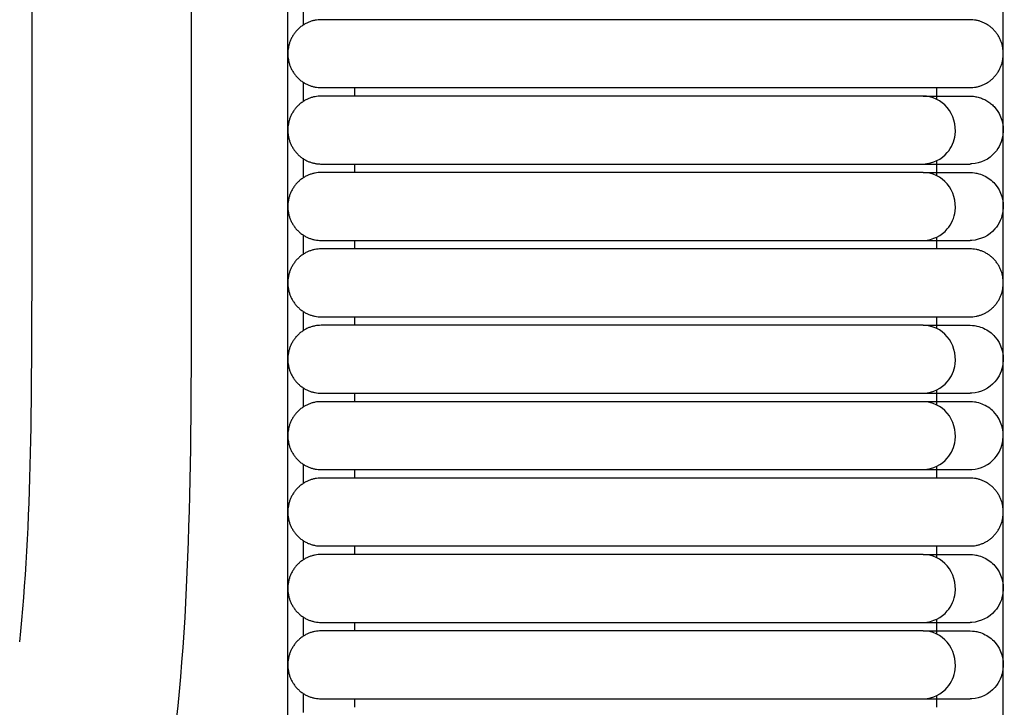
# Model space of a CAD drawing. Header units: millimetres. Extents: x -31695 to -19845, y -5614 to 7253.
# Tile 371 of 432: x -25030 to -24971, y 5260 to 5301. Entities that reach past the tile are written whole.
import ezdxf

# ---------------------------------------------------------------- set-up
doc = ezdxf.new("R2010")
doc.units = ezdxf.units.MM
doc.layers.add('2d', color=7, linetype='Continuous', true_color=0x000000)

msp = doc.modelspace()

# ---------------------------------------------------------------- linework, layer by layer
at = {"layer": '2d', "linetype": 'Continuous', "lineweight": -3}
for points, degree in [([(-24970.929, 4677.247), (-24970.929, 5052.785), (-24970.929, 5428.322)], 2), ([(-25013.743, 4697.546), (-25013.743, 5052.785), (-25013.743, 5408.023)], 2), ([(-25019.509, 5286.65), (-25019.509, 5306.526), (-25019.509, 5326.826), (-25019.509, 5347.125)], 3), ([(-25012.817, 5302.274), (-25012.817, 5301.895), (-25012.817, 5301.516), (-25012.817, 5301.137)], 3), ([(-24987.319, 5301.452), (-24996.05, 5301.452), (-25004.782, 5301.452)], 2), ([(-25012.817, 5297.706), (-25012.817, 5297.328), (-25012.817, 5296.949), (-25012.817, 5296.569)], 3), ([(-25009.76, 5297.392), (-25009.76, 5297.138), (-25009.76, 5296.884)], 2), ([(-25004.782, 5297.392), (-24996.05, 5297.392), (-24987.319, 5297.392)], 2), ([(-24987.319, 5296.884), (-24996.05, 5296.884), (-25004.782, 5296.884)], 2), ([(-24974.912, 5296.692), (-24974.912, 5297.042), (-24974.912, 5297.392)], 2), ([(-24972.92, 5296.884), (-24972.874, 5296.882), (-24972.827, 5296.881), (-24972.781, 5296.879)], 3), ([(-24972.781, 5296.879), (-24972.734, 5296.874), (-24972.688, 5296.869), (-24972.642, 5296.863)], 3), ([(-24972.642, 5296.863), (-24972.596, 5296.855), (-24972.55, 5296.846), (-24972.504, 5296.838)], 3), ([(-24972.504, 5296.838), (-24972.459, 5296.826), (-24972.414, 5296.814), (-24972.369, 5296.802)], 3), ([(-24972.369, 5296.802), (-24972.324, 5296.788), (-24972.28, 5296.773), (-24972.236, 5296.758)], 3), ([(-24972.236, 5296.758), (-24972.193, 5296.74), (-24972.149, 5296.722), (-24972.106, 5296.704)], 3), ([(-24972.106, 5296.704), (-24972.064, 5296.683), (-24972.022, 5296.662), (-24971.981, 5296.641)], 3), ([(-24971.981, 5296.641), (-24971.94, 5296.617), (-24971.9, 5296.593), (-24971.86, 5296.57)], 3), ([(-24971.86, 5296.57), (-24971.821, 5296.543), (-24971.782, 5296.516), (-24971.744, 5296.49)], 3), ([(-24971.744, 5296.49), (-24971.707, 5296.461), (-24971.67, 5296.431), (-24971.633, 5296.402)], 3), ([(-24971.633, 5296.402), (-24971.599, 5296.37), (-24971.564, 5296.338), (-24971.53, 5296.307)], 3), ([(-24971.53, 5296.307), (-24971.497, 5296.272), (-24971.465, 5296.238), (-24971.433, 5296.204)], 3), ([(-25012.817, 5293.139), (-25012.817, 5292.761), (-25012.817, 5292.382), (-25012.817, 5292.002)], 3), ([(-25009.76, 5292.824), (-25009.76, 5292.571), (-25009.76, 5292.317)], 2), ([(-25004.782, 5292.824), (-24996.05, 5292.824), (-24987.319, 5292.824)], 2), ([(-24987.319, 5292.824), (-24986.453, 5292.824), (-24985.583, 5292.824), (-24984.73, 5292.825)], 3), ([(-24974.912, 5292.124), (-24974.912, 5292.57), (-24974.912, 5293.016)], 2), ([(-24973.212, 5292.825), (-24973.025, 5292.825), (-24972.927, 5292.825), (-24972.921, 5292.825)], 3), ([(-24972.812, 5292.827), (-24972.846, 5292.826), (-24972.879, 5292.825), (-24972.914, 5292.825)], 3), ([(-24987.319, 5292.317), (-24996.05, 5292.317), (-25004.782, 5292.317)], 2), ([(-25012.817, 5288.572), (-25012.817, 5288.193), (-25012.817, 5287.814), (-25012.817, 5287.435)], 3), ([(-25009.76, 5288.257), (-25009.76, 5288.003), (-25009.76, 5287.749)], 2), ([(-25004.782, 5288.257), (-24996.05, 5288.257), (-24987.319, 5288.257)], 2), ([(-24987.319, 5288.257), (-24986.453, 5288.257), (-24985.583, 5288.257), (-24984.73, 5288.257)], 3), ([(-24974.912, 5287.75), (-24974.912, 5288.099), (-24974.912, 5288.449)], 2), ([(-24973.212, 5288.257), (-24973.025, 5288.257), (-24972.927, 5288.257), (-24972.921, 5288.257)], 3), ([(-24972.812, 5288.26), (-24972.846, 5288.259), (-24972.879, 5288.258), (-24972.914, 5288.257)], 3), ([(-24987.319, 5287.749), (-24996.05, 5287.749), (-25004.782, 5287.749)], 2), ([(-25019.509, 5286.227), (-25019.509, 5286.227), (-25019.509, 5286.227), (-25019.509, 5286.65)], 3), ([(-25012.817, 5284.004), (-25012.817, 5283.626), (-25012.817, 5283.247), (-25012.817, 5282.867)], 3), ([(-25009.76, 5283.69), (-25009.76, 5283.436), (-25009.76, 5283.182)], 2), ([(-25004.782, 5283.69), (-24996.05, 5283.69), (-24987.319, 5283.69)], 2), ([(-24974.912, 5282.99), (-24974.912, 5283.34), (-24974.912, 5283.69)], 2), ([(-24987.319, 5283.182), (-24996.05, 5283.182), (-25004.782, 5283.182)], 2), ([(-25012.817, 5279.437), (-25012.817, 5279.058), (-25012.817, 5278.679), (-25012.817, 5278.3)], 3), ([(-24974.912, 5278.422), (-24974.912, 5278.868), (-24974.912, 5279.314)], 2), ([(-25009.76, 5279.122), (-25009.76, 5278.869), (-25009.76, 5278.615)], 2), ([(-25004.782, 5279.122), (-24996.05, 5279.122), (-24987.319, 5279.122)], 2), ([(-24987.319, 5278.615), (-24996.05, 5278.615), (-25004.782, 5278.615)], 2), ([(-24987.319, 5279.122), (-24986.453, 5279.122), (-24985.583, 5279.122), (-24984.73, 5279.122)], 3), ([(-24973.212, 5279.122), (-24973.025, 5279.122), (-24972.927, 5279.122), (-24972.921, 5279.123)], 3), ([(-24972.812, 5279.125), (-24972.846, 5279.124), (-24972.879, 5279.123), (-24972.914, 5279.122)], 3), ([(-25012.817, 5274.87), (-25012.817, 5274.491), (-25012.817, 5274.112), (-25012.817, 5273.733)], 3), ([(-25009.76, 5274.555), (-25009.76, 5274.301), (-25009.76, 5274.047)], 2), ([(-25004.782, 5274.555), (-24996.05, 5274.555), (-24987.319, 5274.555)], 2), ([(-24974.912, 5274.047), (-24974.912, 5274.397), (-24974.912, 5274.747)], 2), ([(-24973.212, 5274.555), (-24973.025, 5274.555), (-24972.927, 5274.555), (-24972.921, 5274.555)], 3), ([(-24972.914, 5274.555), (-24972.879, 5274.556), (-24972.846, 5274.557), (-24972.812, 5274.558)], 3), ([(-24987.319, 5274.047), (-24996.05, 5274.047), (-25004.782, 5274.047)], 2), ([(-25012.817, 5270.302), (-25012.817, 5269.924), (-25012.817, 5269.545), (-25012.817, 5269.165)], 3), ([(-25009.76, 5269.988), (-25009.76, 5269.734), (-25009.76, 5269.48)], 2), ([(-25004.782, 5269.988), (-24996.05, 5269.988), (-24987.319, 5269.988)], 2), ([(-24974.912, 5269.288), (-24974.912, 5269.638), (-24974.912, 5269.988)], 2), ([(-24987.319, 5269.48), (-24996.05, 5269.48), (-25004.782, 5269.48)], 2), ([(-25012.817, 5265.735), (-25012.817, 5265.356), (-25012.817, 5264.977), (-25012.817, 5264.598)], 3), ([(-25009.76, 5265.42), (-25009.76, 5265.166), (-25009.76, 5264.913)], 2), ([(-25004.782, 5265.42), (-24996.05, 5265.42), (-24987.319, 5265.42)], 2), ([(-24974.912, 5264.72), (-24974.912, 5265.166), (-24974.912, 5265.612)], 2), ([(-24973.212, 5265.42), (-24973.025, 5265.42), (-24972.927, 5265.42), (-24972.921, 5265.421)], 3), ([(-24972.812, 5265.423), (-24972.846, 5265.422), (-24972.879, 5265.421), (-24972.914, 5265.42)], 3), ([(-24987.319, 5264.913), (-24996.05, 5264.913), (-25004.782, 5264.913)], 2), ([(-25012.817, 5261.168), (-25012.817, 5260.789), (-25012.817, 5260.41), (-25012.817, 5260.031)], 3), ([(-24974.912, 5260.345), (-24974.912, 5260.695), (-24974.912, 5261.045)], 2), ([(-25009.76, 5260.853), (-25009.76, 5260.599), (-25009.76, 5260.345)], 2), ([(-25004.782, 5260.853), (-24996.05, 5260.853), (-24987.319, 5260.853)], 2), ([(-24987.319, 5260.853), (-24986.453, 5260.853), (-24985.583, 5260.853), (-24984.73, 5260.853)], 3), ([(-24973.212, 5260.853), (-24973.025, 5260.853), (-24972.927, 5260.853), (-24972.921, 5260.853)], 3), ([(-24972.812, 5260.856), (-24972.846, 5260.855), (-24972.879, 5260.854), (-24972.914, 5260.853)], 3)]:
    msp.add_open_spline(points, degree=degree, dxfattribs=at)
for points, knots in [([(-25029.789, 5264.258), (-25029.05, 5271.126), (-25029.05, 5296.638), (-25029.05, 5329.072), (-25029.05, 5351.618), (-25029.05, 5353.862)], [0.512868, 0.512868, 0.512868, 0.512868, 1, 2, 2.11067, 2.11067, 2.11067, 2.11067]), ([(-24975.727, 5296.884), (-24975.874, 5296.884), (-24976.066, 5296.884), (-24976.298, 5296.884), (-24976.901, 5296.884), (-24977.764, 5296.884), (-24978.755, 5296.884), (-24979.807, 5296.884), (-24981.114, 5296.884), (-24982.608, 5296.884), (-24984.099, 5296.884), (-24985.716, 5296.884), (-24987.319, 5296.884)], [-2.869717, -2.869717, -2.869717, -2.869717, -2.715304, -2.715304, -2.715304, -2.331456, -2.331456, -2.331456, -1.928224, -1.928224, -1.928224, -1.513194, -1.513194, -1.513194, -1.513194]), ([(-24975.72, 5292.825), (-24975.113, 5292.856), (-24974.62, 5293.107), (-24974.282, 5293.507), (-24974.03, 5293.805), (-24973.865, 5294.182), (-24973.813, 5294.576), (-24973.737, 5295.156), (-24973.914, 5295.767), (-24974.284, 5296.204), (-24974.645, 5296.63), (-24975.184, 5296.884), (-24975.727, 5296.884)], [0.0007461, 0.0007461, 0.0007461, 0.0007461, 0.1655384, 0.1655384, 0.1655384, 0.2867683, 0.2867683, 0.2867683, 0.4677921, 0.4677921, 0.4677921, 0.6442032, 0.6442032, 0.6442032, 0.6442032]), ([(-24975.727, 5296.884), (-24975.045, 5296.884), (-24974.486, 5296.884), (-24974.054, 5296.884), (-24973.685, 5296.884), (-24973.408, 5296.884), (-24973.22, 5296.884), (-24973.032, 5296.884), (-24972.934, 5296.884), (-24972.92, 5296.884)], [0.644203, 0.644203, 0.644203, 0.644203, 1.472068, 1.472068, 1.472068, 2.17076, 2.17076, 2.17076, 2.85931, 2.85931, 2.85931, 2.85931]), ([(-24971.433, 5296.204), (-24971.051, 5295.767), (-24970.869, 5295.156), (-24970.948, 5294.576), (-24971.001, 5294.182), (-24971.172, 5293.805), (-24971.431, 5293.507), (-24971.779, 5293.107), (-24972.288, 5292.856), (-24972.812, 5292.827)], [15.3267593, 15.3267593, 15.3267593, 15.3267593, 15.5118695, 15.5118695, 15.5118695, 15.6358359, 15.6358359, 15.6358359, 15.8043482, 15.8043482, 15.8043482, 15.8043482]), ([(-24987.319, 5292.825), (-24985.715, 5292.825), (-24984.097, 5292.825), (-24982.605, 5292.825), (-24981.11, 5292.825), (-24979.802, 5292.825), (-24978.75, 5292.825), (-24977.758, 5292.825), (-24976.894, 5292.825), (-24976.291, 5292.825), (-24976.059, 5292.825), (-24975.867, 5292.825), (-24975.72, 5292.825)], [0, 0, 0, 0, 0.489921, 0.489921, 0.489921, 0.9659, 0.9659, 0.9659, 1.418993, 1.418993, 1.418993, 1.601269, 1.601269, 1.601269, 1.601269]), ([(-24975.72, 5292.825), (-24975.037, 5292.825), (-24974.479, 5292.825), (-24974.046, 5292.825), (-24973.678, 5292.825), (-24973.4, 5292.825), (-24973.212, 5292.825)], [1.601269, 1.601269, 1.601269, 1.601269, 2.483847, 2.483847, 2.483847, 3.228714, 3.228714, 3.228714, 3.228714]), ([(-24975.727, 5292.317), (-24975.874, 5292.317), (-24976.066, 5292.317), (-24976.298, 5292.317), (-24976.901, 5292.317), (-24977.764, 5292.317), (-24978.755, 5292.317), (-24979.807, 5292.317), (-24981.114, 5292.317), (-24982.608, 5292.317), (-24984.099, 5292.317), (-24985.716, 5292.317), (-24987.319, 5292.317)], [-2.869717, -2.869717, -2.869717, -2.869717, -2.715304, -2.715304, -2.715304, -2.331456, -2.331456, -2.331456, -1.928224, -1.928224, -1.928224, -1.513194, -1.513194, -1.513194, -1.513194]), ([(-24975.713, 5288.257), (-24975.113, 5288.289), (-24974.62, 5288.54), (-24974.282, 5288.94), (-24974.03, 5289.238), (-24973.865, 5289.615), (-24973.813, 5290.009), (-24973.737, 5290.588), (-24973.914, 5291.199), (-24974.284, 5291.636), (-24974.645, 5292.063), (-24975.184, 5292.317), (-24975.727, 5292.317)], [0.0014909, 0.0014909, 0.0014909, 0.0014909, 0.1660925, 0.1660925, 0.1660925, 0.287182, 0.287182, 0.287182, 0.4679963, 0.4679963, 0.4679963, 0.6442032, 0.6442032, 0.6442032, 0.6442032]), ([(-24975.727, 5292.317), (-24975.045, 5292.317), (-24974.486, 5292.317), (-24974.054, 5292.317), (-24973.685, 5292.317), (-24973.408, 5292.317), (-24973.22, 5292.317), (-24973.032, 5292.317), (-24972.934, 5292.317), (-24972.92, 5292.317)], [0.644203, 0.644203, 0.644203, 0.644203, 1.472068, 1.472068, 1.472068, 2.17076, 2.17076, 2.17076, 2.85931, 2.85931, 2.85931, 2.85931]), ([(-24972.92, 5292.317), (-24972.688, 5292.305), (-24972.595, 5292.291), (-24972.367, 5292.24), (-24972.234, 5292.195), (-24971.851, 5292.02), (-24971.619, 5291.85), (-24971.433, 5291.636), (-24971.051, 5291.199), (-24970.869, 5290.588), (-24970.948, 5290.009), (-24971.001, 5289.615), (-24971.172, 5289.238), (-24971.431, 5288.94), (-24971.779, 5288.54), (-24972.288, 5288.289), (-24972.812, 5288.26)], [2.8593097, 2.8593097, 2.8593097, 2.8593097, 2.8970845, 2.8970845, 2.9538002, 2.9538002, 3.0672769, 3.0672769, 3.0672769, 3.3047262, 3.3047262, 3.3047262, 3.4637437, 3.4637437, 3.4637437, 3.6799021, 3.6799021, 3.6799021, 3.6799021]), ([(-24987.319, 5288.257), (-24985.715, 5288.257), (-24984.097, 5288.257), (-24982.605, 5288.257), (-24981.11, 5288.257), (-24979.802, 5288.257), (-24978.75, 5288.257), (-24977.758, 5288.257), (-24976.894, 5288.257), (-24976.291, 5288.257), (-24976.059, 5288.257), (-24975.867, 5288.257), (-24975.72, 5288.257)], [0, 0, 0, 0, 0.489921, 0.489921, 0.489921, 0.9659, 0.9659, 0.9659, 1.418993, 1.418993, 1.418993, 1.601269, 1.601269, 1.601269, 1.601269]), ([(-24975.72, 5288.257), (-24975.037, 5288.257), (-24974.479, 5288.257), (-24974.046, 5288.257), (-24973.678, 5288.257), (-24973.4, 5288.257), (-24973.212, 5288.257)], [1.601269, 1.601269, 1.601269, 1.601269, 2.483847, 2.483847, 2.483847, 3.228714, 3.228714, 3.228714, 3.228714]), ([(-25029.05, 5235.479), (-25026.665, 5238.016), (-25024.876, 5241.188), (-25023.534, 5244.835), (-25022.192, 5248.483), (-25021.298, 5252.606), (-25020.701, 5257.047), (-25019.509, 5265.928), (-25019.509, 5276.077), (-25019.509, 5286.227)], [73.331397, 73.331397, 73.331397, 73.331397, 74.421953, 74.421953, 74.421953, 75.663413, 75.663413, 75.663413, 78.546575, 78.546575, 78.546575, 78.546575]), ([(-24975.727, 5283.182), (-24975.874, 5283.182), (-24976.066, 5283.182), (-24976.298, 5283.182), (-24976.901, 5283.182), (-24977.764, 5283.182), (-24978.755, 5283.182), (-24979.807, 5283.182), (-24981.114, 5283.182), (-24982.608, 5283.182), (-24984.099, 5283.182), (-24985.716, 5283.182), (-24987.319, 5283.182)], [-2.869717, -2.869717, -2.869717, -2.869717, -2.715304, -2.715304, -2.715304, -2.331456, -2.331456, -2.331456, -1.928224, -1.928224, -1.928224, -1.513194, -1.513194, -1.513194, -1.513194]), ([(-24975.713, 5279.122), (-24975.113, 5279.154), (-24974.62, 5279.405), (-24974.282, 5279.805), (-24974.03, 5280.103), (-24973.865, 5280.48), (-24973.813, 5280.874), (-24973.737, 5281.454), (-24973.914, 5282.065), (-24974.284, 5282.502), (-24974.645, 5282.928), (-24975.184, 5283.182), (-24975.727, 5283.182)], [0.0014909, 0.0014909, 0.0014909, 0.0014909, 0.1660925, 0.1660925, 0.1660925, 0.287182, 0.287182, 0.287182, 0.4679963, 0.4679963, 0.4679963, 0.6442032, 0.6442032, 0.6442032, 0.6442032]), ([(-24975.727, 5283.182), (-24975.045, 5283.182), (-24974.486, 5283.182), (-24974.054, 5283.182), (-24973.685, 5283.182), (-24973.408, 5283.182), (-24973.22, 5283.182), (-24973.032, 5283.182), (-24972.934, 5283.182), (-24972.92, 5283.182)], [0.644203, 0.644203, 0.644203, 0.644203, 1.472068, 1.472068, 1.472068, 2.17076, 2.17076, 2.17076, 2.85931, 2.85931, 2.85931, 2.85931]), ([(-24972.92, 5283.182), (-24972.688, 5283.17), (-24972.595, 5283.156), (-24972.367, 5283.105), (-24972.234, 5283.06), (-24971.851, 5282.885), (-24971.619, 5282.715), (-24971.433, 5282.502), (-24971.051, 5282.065), (-24970.869, 5281.454), (-24970.948, 5280.874), (-24971.001, 5280.48), (-24971.172, 5280.103), (-24971.431, 5279.805), (-24971.779, 5279.405), (-24972.288, 5279.154), (-24972.812, 5279.125)], [2.8593097, 2.8593097, 2.8593097, 2.8593097, 2.8970845, 2.8970845, 2.9538002, 2.9538002, 3.0672769, 3.0672769, 3.0672769, 3.3047262, 3.3047262, 3.3047262, 3.4637437, 3.4637437, 3.4637437, 3.6799021, 3.6799021, 3.6799021, 3.6799021]), ([(-24987.319, 5279.122), (-24985.715, 5279.122), (-24984.097, 5279.122), (-24982.605, 5279.122), (-24981.11, 5279.122), (-24979.802, 5279.122), (-24978.75, 5279.122), (-24977.758, 5279.122), (-24976.894, 5279.122), (-24976.291, 5279.122), (-24976.059, 5279.122), (-24975.867, 5279.122), (-24975.72, 5279.122)], [0, 0, 0, 0, 0.489921, 0.489921, 0.489921, 0.9659, 0.9659, 0.9659, 1.418993, 1.418993, 1.418993, 1.601269, 1.601269, 1.601269, 1.601269]), ([(-24975.727, 5278.615), (-24975.874, 5278.615), (-24976.066, 5278.615), (-24976.298, 5278.615), (-24976.901, 5278.615), (-24977.764, 5278.615), (-24978.755, 5278.615), (-24979.807, 5278.615), (-24981.114, 5278.615), (-24982.608, 5278.615), (-24984.099, 5278.615), (-24985.716, 5278.615), (-24987.319, 5278.615)], [2.244726, 2.244726, 2.244726, 2.244726, 2.426888, 2.426888, 2.426888, 2.879715, 2.879715, 2.879715, 3.355409, 3.355409, 3.355409, 3.845023, 3.845023, 3.845023, 3.845023]), ([(-24972.92, 5278.615), (-24972.934, 5278.615), (-24973.032, 5278.615), (-24973.22, 5278.615), (-24973.408, 5278.615), (-24973.685, 5278.615), (-24974.054, 5278.615), (-24974.486, 5278.615), (-24975.045, 5278.615), (-24975.727, 5278.615)], [14.274257, 14.274257, 14.274257, 14.274257, 14.993691, 14.993691, 14.993691, 15.723721, 15.723721, 15.723721, 16.588719, 16.588719, 16.588719, 16.588719]), ([(-24975.72, 5274.555), (-24975.113, 5274.587), (-24974.62, 5274.838), (-24974.282, 5275.238), (-24974.03, 5275.536), (-24973.865, 5275.913), (-24973.813, 5276.307), (-24973.737, 5276.886), (-24973.914, 5277.497), (-24974.284, 5277.934), (-24974.645, 5278.361), (-24975.184, 5278.615), (-24975.727, 5278.615)], [1.6012688, 1.6012688, 1.6012688, 1.6012688, 1.7660611, 1.7660611, 1.7660611, 1.887291, 1.887291, 1.887291, 2.0683148, 2.0683148, 2.0683148, 2.2447259, 2.2447259, 2.2447259, 2.2447259]), ([(-24975.72, 5279.122), (-24975.037, 5279.122), (-24974.479, 5279.122), (-24974.046, 5279.122), (-24973.678, 5279.122), (-24973.4, 5279.122), (-24973.212, 5279.122)], [1.601269, 1.601269, 1.601269, 1.601269, 2.483847, 2.483847, 2.483847, 3.228714, 3.228714, 3.228714, 3.228714]), ([(-24972.812, 5274.558), (-24972.288, 5274.587), (-24971.779, 5274.838), (-24971.431, 5275.238), (-24971.172, 5275.536), (-24971.001, 5275.913), (-24970.948, 5276.307), (-24970.869, 5276.886), (-24971.051, 5277.497), (-24971.433, 5277.934), (-24971.619, 5278.148), (-24971.851, 5278.318), (-24972.234, 5278.493), (-24972.367, 5278.538), (-24972.595, 5278.589), (-24972.688, 5278.603), (-24972.92, 5278.615)], [13.4536552, 13.4536552, 13.4536552, 13.4536552, 13.6698162, 13.6698162, 13.6698162, 13.8288354, 13.8288354, 13.8288354, 14.0662875, 14.0662875, 14.0662875, 14.1797656, 14.1797656, 14.2364819, 14.2364819, 14.2742571, 14.2742571, 14.2742571, 14.2742571]), ([(-24987.319, 5274.555), (-24985.715, 5274.555), (-24984.097, 5274.555), (-24982.605, 5274.555), (-24981.11, 5274.555), (-24979.802, 5274.555), (-24978.75, 5274.555), (-24977.758, 5274.555), (-24976.894, 5274.555), (-24976.291, 5274.555), (-24976.059, 5274.555), (-24975.867, 5274.555), (-24975.72, 5274.555)], [0, 0, 0, 0, 0.489921, 0.489921, 0.489921, 0.9659, 0.9659, 0.9659, 1.418992, 1.418992, 1.418992, 1.601269, 1.601269, 1.601269, 1.601269]), ([(-24975.72, 5274.555), (-24975.037, 5274.555), (-24974.479, 5274.555), (-24974.046, 5274.555), (-24973.678, 5274.555), (-24973.4, 5274.555), (-24973.212, 5274.555)], [0, 0, 0, 0, 0.882578, 0.882578, 0.882578, 1.627446, 1.627446, 1.627446, 1.627446]), ([(-24975.727, 5269.48), (-24975.874, 5269.48), (-24976.066, 5269.48), (-24976.298, 5269.48), (-24976.901, 5269.48), (-24977.764, 5269.48), (-24978.755, 5269.48), (-24979.807, 5269.48), (-24981.114, 5269.48), (-24982.608, 5269.48), (-24984.099, 5269.48), (-24985.716, 5269.48), (-24987.319, 5269.48)], [0, 0, 0, 0, 0.182162, 0.182162, 0.182162, 0.634989, 0.634989, 0.634989, 1.110683, 1.110683, 1.110683, 1.600297, 1.600297, 1.600297, 1.600297]), ([(-24975.72, 5265.42), (-24975.113, 5265.452), (-24974.62, 5265.703), (-24974.282, 5266.103), (-24974.03, 5266.401), (-24973.865, 5266.778), (-24973.813, 5267.172), (-24973.737, 5267.752), (-24973.914, 5268.363), (-24974.284, 5268.8), (-24974.645, 5269.226), (-24975.184, 5269.48), (-24975.727, 5269.48)], [1.6012688, 1.6012688, 1.6012688, 1.6012688, 1.7660611, 1.7660611, 1.7660611, 1.887291, 1.887291, 1.887291, 2.0683148, 2.0683148, 2.0683148, 2.2447259, 2.2447259, 2.2447259, 2.2447259]), ([(-24975.727, 5269.48), (-24975.045, 5269.48), (-24974.486, 5269.48), (-24974.054, 5269.48), (-24973.685, 5269.48), (-24973.408, 5269.48), (-24973.22, 5269.48), (-24973.032, 5269.48), (-24972.934, 5269.48), (-24972.92, 5269.48)], [2.244726, 2.244726, 2.244726, 2.244726, 3.109724, 3.109724, 3.109724, 3.839754, 3.839754, 3.839754, 4.559188, 4.559188, 4.559188, 4.559188]), ([(-24972.92, 5269.48), (-24972.688, 5269.468), (-24972.595, 5269.454), (-24972.367, 5269.403), (-24972.234, 5269.358), (-24971.851, 5269.183), (-24971.619, 5269.013), (-24971.433, 5268.8), (-24971.051, 5268.363), (-24970.869, 5267.752), (-24970.948, 5267.172), (-24971.001, 5266.778), (-24971.172, 5266.401), (-24971.431, 5266.103), (-24971.779, 5265.703), (-24972.288, 5265.452), (-24972.812, 5265.423)], [4.559188, 4.559188, 4.559188, 4.559188, 4.5969632, 4.5969632, 4.6536796, 4.6536796, 4.7671576, 4.7671576, 4.7671576, 5.0046097, 5.0046097, 5.0046097, 5.163629, 5.163629, 5.163629, 5.3797899, 5.3797899, 5.3797899, 5.3797899]), ([(-24987.319, 5265.42), (-24985.715, 5265.42), (-24984.097, 5265.42), (-24982.605, 5265.42), (-24981.11, 5265.42), (-24979.802, 5265.42), (-24978.75, 5265.42), (-24977.758, 5265.42), (-24976.894, 5265.42), (-24976.291, 5265.42), (-24976.059, 5265.42), (-24975.867, 5265.42), (-24975.72, 5265.42)], [0, 0, 0, 0, 0.489921, 0.489921, 0.489921, 0.9659, 0.9659, 0.9659, 1.418992, 1.418992, 1.418992, 1.601269, 1.601269, 1.601269, 1.601269]), ([(-24975.72, 5265.42), (-24975.037, 5265.42), (-24974.479, 5265.42), (-24974.046, 5265.42), (-24973.678, 5265.42), (-24973.4, 5265.42), (-24973.212, 5265.42)], [0, 0, 0, 0, 0.882578, 0.882578, 0.882578, 1.627446, 1.627446, 1.627446, 1.627446]), ([(-24975.727, 5264.913), (-24975.874, 5264.913), (-24976.066, 5264.913), (-24976.298, 5264.913), (-24976.901, 5264.913), (-24977.764, 5264.913), (-24978.755, 5264.913), (-24979.807, 5264.913), (-24981.114, 5264.913), (-24982.608, 5264.913), (-24984.099, 5264.913), (-24985.716, 5264.913), (-24987.319, 5264.913)], [-2.869717, -2.869717, -2.869717, -2.869717, -2.715304, -2.715304, -2.715304, -2.331456, -2.331456, -2.331456, -1.928224, -1.928224, -1.928224, -1.513194, -1.513194, -1.513194, -1.513194]), ([(-24975.713, 5260.853), (-24975.113, 5260.885), (-24974.62, 5261.136), (-24974.282, 5261.536), (-24974.03, 5261.834), (-24973.865, 5262.211), (-24973.813, 5262.605), (-24973.737, 5263.184), (-24973.914, 5263.795), (-24974.284, 5264.232), (-24974.645, 5264.659), (-24975.184, 5264.913), (-24975.727, 5264.913)], [0.0014909, 0.0014909, 0.0014909, 0.0014909, 0.1660925, 0.1660925, 0.1660925, 0.287182, 0.287182, 0.287182, 0.4679963, 0.4679963, 0.4679963, 0.6442032, 0.6442032, 0.6442032, 0.6442032]), ([(-24975.727, 5264.913), (-24975.045, 5264.913), (-24974.486, 5264.913), (-24974.054, 5264.913), (-24973.685, 5264.913), (-24973.408, 5264.913), (-24973.22, 5264.913), (-24973.032, 5264.913), (-24972.934, 5264.913), (-24972.92, 5264.913)], [0.644203, 0.644203, 0.644203, 0.644203, 1.472068, 1.472068, 1.472068, 2.17076, 2.17076, 2.17076, 2.85931, 2.85931, 2.85931, 2.85931]), ([(-24972.92, 5264.913), (-24972.688, 5264.901), (-24972.595, 5264.887), (-24972.367, 5264.836), (-24972.234, 5264.791), (-24971.851, 5264.616), (-24971.619, 5264.446), (-24971.433, 5264.232), (-24971.051, 5263.795), (-24970.869, 5263.184), (-24970.948, 5262.605), (-24971.001, 5262.211), (-24971.172, 5261.834), (-24971.431, 5261.536), (-24971.779, 5261.136), (-24972.288, 5260.885), (-24972.812, 5260.856)], [2.8593097, 2.8593097, 2.8593097, 2.8593097, 2.8970845, 2.8970845, 2.9538002, 2.9538002, 3.0672769, 3.0672769, 3.0672769, 3.3047262, 3.3047262, 3.3047262, 3.4637437, 3.4637437, 3.4637437, 3.6799021, 3.6799021, 3.6799021, 3.6799021]), ([(-24987.319, 5260.853), (-24985.715, 5260.853), (-24984.097, 5260.853), (-24982.605, 5260.853), (-24981.11, 5260.853), (-24979.802, 5260.853), (-24978.75, 5260.853), (-24977.758, 5260.853), (-24976.894, 5260.853), (-24976.291, 5260.853), (-24976.059, 5260.853), (-24975.867, 5260.853), (-24975.72, 5260.853)], [0, 0, 0, 0, 0.489921, 0.489921, 0.489921, 0.9659, 0.9659, 0.9659, 1.418993, 1.418993, 1.418993, 1.601269, 1.601269, 1.601269, 1.601269]), ([(-24975.72, 5260.853), (-24975.037, 5260.853), (-24974.479, 5260.853), (-24974.046, 5260.853), (-24973.678, 5260.853), (-24973.4, 5260.853), (-24973.212, 5260.853)], [1.601269, 1.601269, 1.601269, 1.601269, 2.483847, 2.483847, 2.483847, 3.228714, 3.228714, 3.228714, 3.228714])]:
    msp.add_open_spline(points, degree=3, knots=knots, dxfattribs=at)
for points, weights in [([(-25011.751, 5301.452), (-25013.743, 5301.452), (-25013.743, 5299.422)], [0.999999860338, 0.707106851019, 1]), ([(-24972.92, 5301.452), (-24972.92, 5301.452), (-24975.727, 5301.452)], [0.999999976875, 0.951503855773, 0.919067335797]), ([(-24970.929, 5299.422), (-24970.929, 5301.452), (-24972.92, 5301.452)], [1, 0.707106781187, 1]), ([(-25013.743, 5299.422), (-25013.743, 5297.392), (-25011.751, 5297.392)], [1, 0.707106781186, 1]), ([(-24972.92, 5297.392), (-24970.929, 5297.392), (-24970.929, 5299.422)], [1, 0.707106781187, 1]), ([(-25011.751, 5296.884), (-25013.743, 5296.884), (-25013.743, 5294.854)], [1, 0.707106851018, 0.999999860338]), ([(-24975.727, 5297.392), (-24972.92, 5297.392), (-24972.92, 5297.392)], [0.919067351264, 0.951503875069, 1]), ([(-25011.751, 5292.317), (-25013.743, 5292.317), (-25013.743, 5290.287)], [0.999999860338, 0.707106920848, 0.999999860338]), ([(-25013.743, 5290.287), (-25013.743, 5288.257), (-25011.751, 5288.257)], [0.999999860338, 0.707106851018, 1]), ([(-25011.751, 5287.749), (-25013.743, 5287.749), (-25013.743, 5285.72)], [0.999999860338, 0.707106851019, 1]), ([(-24972.92, 5287.749), (-24972.92, 5287.749), (-24975.727, 5287.749)], [1, 0.951503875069, 0.919067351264]), ([(-24970.929, 5285.72), (-24970.929, 5287.749), (-24972.92, 5287.749)], [1, 0.707106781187, 1]), ([(-25013.743, 5285.72), (-25013.743, 5283.69), (-25011.751, 5283.69)], [1, 0.707106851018, 0.999999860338]), ([(-24972.92, 5283.69), (-24970.929, 5283.69), (-24970.929, 5285.72)], [0.999999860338, 0.707106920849, 0.999999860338]), ([(-24975.727, 5283.69), (-24972.92, 5283.69), (-24972.92, 5283.69)], [0.919067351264, 0.951503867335, 0.999999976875]), ([(-25011.751, 5283.182), (-25013.743, 5283.182), (-25013.743, 5281.152)], [0.999999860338, 0.707106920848, 0.999999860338]), ([(-25013.743, 5281.152), (-25013.743, 5279.122), (-25011.751, 5279.122)], [0.999999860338, 0.707106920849, 0.999999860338]), ([(-25011.751, 5278.615), (-25013.743, 5278.615), (-25013.743, 5276.585)], [0.999999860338, 0.707106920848, 0.999999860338]), ([(-25013.743, 5276.585), (-25013.743, 5274.555), (-25011.751, 5274.555)], [0.999999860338, 0.707106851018, 1]), ([(-25011.751, 5274.047), (-25013.743, 5274.047), (-25013.743, 5272.017)], [1, 0.707106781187, 1]), ([(-24972.92, 5274.047), (-24972.92, 5274.047), (-24975.727, 5274.047)], [1, 0.951503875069, 0.919067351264]), ([(-24970.929, 5272.017), (-24970.929, 5274.047), (-24972.92, 5274.047)], [1, 0.707106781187, 1]), ([(-25013.743, 5272.017), (-25013.743, 5269.988), (-25011.751, 5269.988)], [1, 0.707106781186, 1]), ([(-24972.92, 5269.988), (-24970.929, 5269.988), (-24970.929, 5272.017)], [1, 0.707106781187, 1]), ([(-24975.727, 5269.988), (-24972.92, 5269.988), (-24972.92, 5269.988)], [0.919067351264, 0.951503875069, 1]), ([(-25011.751, 5269.48), (-25013.743, 5269.48), (-25013.743, 5267.45)], [0.999999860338, 0.707106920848, 0.999999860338]), ([(-25013.743, 5267.45), (-25013.743, 5265.42), (-25011.751, 5265.42)], [0.999999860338, 0.707106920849, 0.999999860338]), ([(-25011.751, 5264.913), (-25013.743, 5264.913), (-25013.743, 5262.883)], [0.999999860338, 0.707106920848, 0.999999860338]), ([(-25013.743, 5262.883), (-25013.743, 5260.853), (-25011.751, 5260.853)], [0.999999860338, 0.707106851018, 1])]:
    msp.add_rational_spline(points, weights, degree=2, dxfattribs=at)
for points, weights, knots in [([(-25004.782, 5301.452), (-25007.669, 5301.452), (-25009.71, 5301.452), (-25011.751, 5301.452), (-25011.751, 5301.452)], [1, 0.853553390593, 0.853553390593, 0.853553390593, 0.999999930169], [14.741392, 14.741392, 14.741392, 15.321291, 15.321291, 15.90119, 15.90119, 15.90119]), ([(-24975.727, 5301.452), (-24976.53, 5301.452), (-24978.87, 5301.452), (-24982.37, 5301.452), (-24987.319, 5301.452)], [0.919067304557, 0.853553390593, 0.853553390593, 0.853553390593, 1], [11.328464, 11.328464, 11.328464, 11.993374, 11.993374, 12.987487, 12.987487, 12.987487]), ([(-25011.751, 5297.392), (-25011.751, 5297.392), (-25009.71, 5297.392), (-25007.669, 5297.392), (-25004.782, 5297.392)], [1, 0.853553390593, 0.853553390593, 0.853553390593, 0.999999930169], [17.786146, 17.786146, 17.786146, 18.366045, 18.366045, 18.945944, 18.945944, 18.945944]), ([(-25004.782, 5296.884), (-25007.669, 5296.884), (-25009.71, 5296.884), (-25011.751, 5296.884), (-25011.751, 5296.884)], [0.999999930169, 0.853553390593, 0.853553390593, 0.853553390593, 0.999999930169], [0.240711, 0.240711, 0.240711, 0.82061, 0.82061, 1.400509, 1.400509, 1.400509]), ([(-24987.319, 5297.392), (-24982.37, 5297.392), (-24978.87, 5297.392), (-24976.53, 5297.392), (-24975.727, 5297.392)], [1, 0.853553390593, 0.853553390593, 0.853553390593, 0.919067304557], [20.699849, 20.699849, 20.699849, 21.693962, 21.693962, 22.358871, 22.358871, 22.358871]), ([(-25013.743, 5294.854), (-25013.743, 5294.013), (-25013.159, 5293.419), (-25012.576, 5292.824), (-25011.751, 5292.824)], [1, 0.853553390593, 0.853553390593, 0.853553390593, 1], [2.9713058, 2.9713058, 2.9713058, 3.1369912, 3.1369912, 3.3026766, 3.3026766, 3.3026766]), ([(-25011.751, 5292.824), (-25011.751, 5292.824), (-25009.71, 5292.824), (-25007.669, 5292.824), (-25004.782, 5292.824)], [1, 0.853553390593, 0.853553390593, 0.853553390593, 1], [3.302677, 3.302677, 3.302677, 3.882576, 3.882576, 4.462475, 4.462475, 4.462475]), ([(-25004.782, 5292.317), (-25007.669, 5292.317), (-25009.71, 5292.317), (-25011.751, 5292.317), (-25011.751, 5292.317)], [1, 0.853553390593, 0.853553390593, 0.853553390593, 1], [0.240711, 0.240711, 0.240711, 0.82061, 0.82061, 1.400509, 1.400509, 1.400509]), ([(-25011.751, 5288.257), (-25011.751, 5288.257), (-25009.71, 5288.257), (-25007.669, 5288.257), (-25004.782, 5288.257)], [1, 0.853553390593, 0.853553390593, 0.853553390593, 1], [3.285465, 3.285465, 3.285465, 3.865364, 3.865364, 4.445263, 4.445263, 4.445263]), ([(-25004.782, 5287.749), (-25007.669, 5287.749), (-25009.71, 5287.749), (-25011.751, 5287.749), (-25011.751, 5287.749)], [1, 0.853553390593, 0.853553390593, 0.853553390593, 0.999999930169], [14.741392, 14.741392, 14.741392, 15.321291, 15.321291, 15.90119, 15.90119, 15.90119]), ([(-24975.727, 5287.749), (-24976.53, 5287.749), (-24978.87, 5287.749), (-24982.37, 5287.749), (-24987.319, 5287.749)], [0.919067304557, 0.853553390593, 0.853553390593, 0.853553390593, 1], [11.328464, 11.328464, 11.328464, 11.993374, 11.993374, 12.987487, 12.987487, 12.987487]), ([(-25011.751, 5283.69), (-25011.751, 5283.69), (-25009.71, 5283.69), (-25007.669, 5283.69), (-25004.782, 5283.69)], [0.999999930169, 0.853553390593, 0.853553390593, 0.853553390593, 0.999999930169], [17.786146, 17.786146, 17.786146, 18.366045, 18.366045, 18.945944, 18.945944, 18.945944]), ([(-24987.319, 5283.69), (-24982.37, 5283.69), (-24978.87, 5283.69), (-24976.53, 5283.69), (-24975.727, 5283.69)], [1, 0.853553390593, 0.853553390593, 0.853553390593, 0.919067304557], [20.699849, 20.699849, 20.699849, 21.693962, 21.693962, 22.358871, 22.358871, 22.358871]), ([(-25004.782, 5283.182), (-25007.669, 5283.182), (-25009.71, 5283.182), (-25011.751, 5283.182), (-25011.751, 5283.182)], [1, 0.853553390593, 0.853553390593, 0.853553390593, 1], [0.240711, 0.240711, 0.240711, 0.82061, 0.82061, 1.400509, 1.400509, 1.400509]), ([(-25011.751, 5279.122), (-25011.751, 5279.122), (-25009.71, 5279.122), (-25007.669, 5279.122), (-25004.782, 5279.122)], [0.999999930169, 0.853553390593, 0.853553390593, 0.853553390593, 1], [3.285465, 3.285465, 3.285465, 3.865364, 3.865364, 4.445263, 4.445263, 4.445263]), ([(-25004.782, 5278.615), (-25007.669, 5278.615), (-25009.71, 5278.615), (-25011.751, 5278.615), (-25011.751, 5278.615)], [1, 0.853553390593, 0.853553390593, 0.853553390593, 1], [5.598928, 5.598928, 5.598928, 6.178827, 6.178827, 6.758726, 6.758726, 6.758726]), ([(-25011.751, 5274.555), (-25011.751, 5274.555), (-25009.71, 5274.555), (-25007.669, 5274.555), (-25004.782, 5274.555)], [1, 0.853553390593, 0.853553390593, 0.853553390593, 1], [8.643682, 8.643682, 8.643682, 9.223581, 9.223581, 9.80348, 9.80348, 9.80348]), ([(-25004.782, 5274.047), (-25007.669, 5274.047), (-25009.71, 5274.047), (-25011.751, 5274.047), (-25011.751, 5274.047)], [1, 0.853553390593, 0.853553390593, 0.853553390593, 1], [14.741392, 14.741392, 14.741392, 15.321291, 15.321291, 15.90119, 15.90119, 15.90119]), ([(-24975.727, 5274.047), (-24976.53, 5274.047), (-24978.87, 5274.047), (-24982.37, 5274.047), (-24987.319, 5274.047)], [0.919067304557, 0.853553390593, 0.853553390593, 0.853553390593, 1], [11.328464, 11.328464, 11.328464, 11.993374, 11.993374, 12.987487, 12.987487, 12.987487]), ([(-25011.751, 5269.988), (-25011.751, 5269.988), (-25009.71, 5269.988), (-25007.669, 5269.988), (-25004.782, 5269.988)], [1, 0.853553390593, 0.853553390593, 0.853553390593, 1], [17.786146, 17.786146, 17.786146, 18.366045, 18.366045, 18.945944, 18.945944, 18.945944]), ([(-24987.319, 5269.988), (-24982.37, 5269.988), (-24978.87, 5269.988), (-24976.53, 5269.988), (-24975.727, 5269.988)], [1, 0.853553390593, 0.853553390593, 0.853553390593, 0.919067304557], [20.699849, 20.699849, 20.699849, 21.693962, 21.693962, 22.358871, 22.358871, 22.358871]), ([(-25004.782, 5269.48), (-25007.669, 5269.48), (-25009.71, 5269.48), (-25011.751, 5269.48), (-25011.751, 5269.48)], [1, 0.853553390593, 0.853553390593, 0.853553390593, 1], [3.354202, 3.354202, 3.354202, 3.934101, 3.934101, 4.514, 4.514, 4.514]), ([(-25011.751, 5265.42), (-25011.751, 5265.42), (-25009.71, 5265.42), (-25007.669, 5265.42), (-25004.782, 5265.42)], [0.999999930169, 0.853553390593, 0.853553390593, 0.853553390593, 0.999999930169], [6.398956, 6.398956, 6.398956, 6.978855, 6.978855, 7.558754, 7.558754, 7.558754]), ([(-25004.782, 5264.913), (-25007.669, 5264.913), (-25009.71, 5264.913), (-25011.751, 5264.913), (-25011.751, 5264.913)], [1, 0.853553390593, 0.853553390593, 0.853553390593, 1], [0.240711, 0.240711, 0.240711, 0.82061, 0.82061, 1.400509, 1.400509, 1.400509]), ([(-25011.751, 5260.853), (-25011.751, 5260.853), (-25009.71, 5260.853), (-25007.669, 5260.853), (-25004.782, 5260.853)], [1, 0.853553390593, 0.853553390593, 0.853553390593, 1], [3.285465, 3.285465, 3.285465, 3.865364, 3.865364, 4.445263, 4.445263, 4.445263])]:
    msp.add_rational_spline(points, weights, degree=2, knots=knots, dxfattribs=at)

doc.saveas('drawing.dxf')
